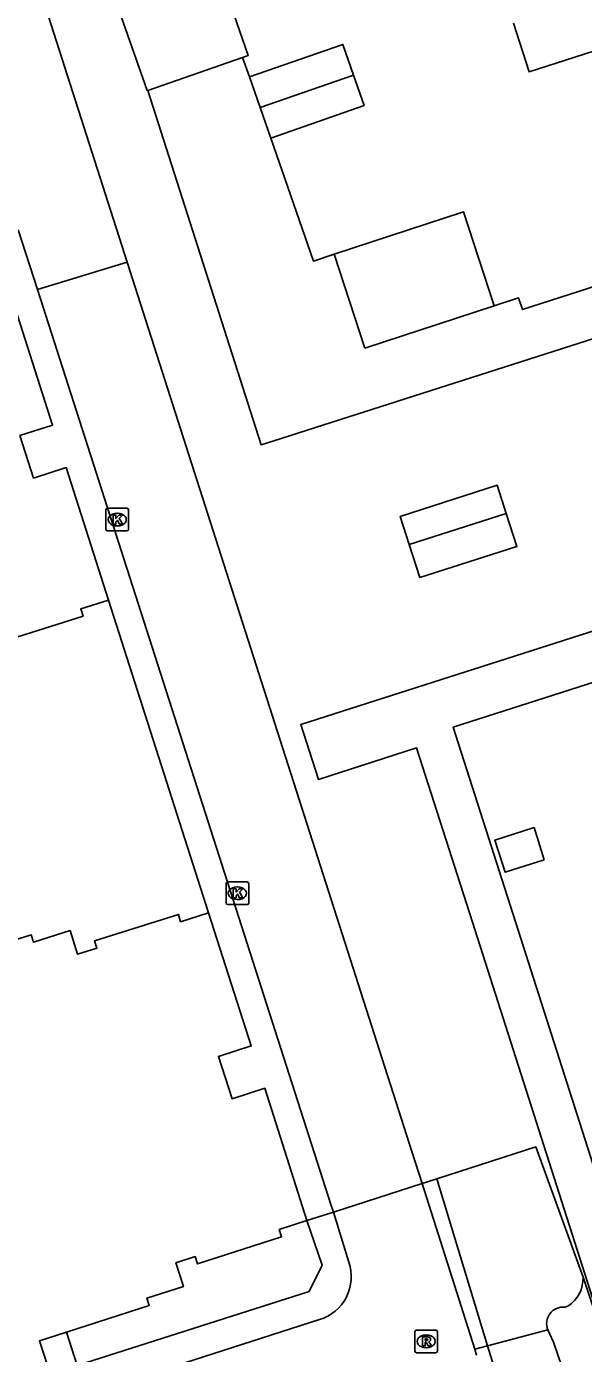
# Model space of a CAD drawing. Extents: x 159718 to 160783, y 383290 to 384030.
# Drawn here: x 160027.7 to 160052.3, y 383620.7 to 383679.3 of the extents above; entities that cross this region are included whole.
import ezdxf

# ---------------------------------------------------------------- set-up
doc = ezdxf.new("R2010")
doc.units = 0
for name, color, linetype in [('IMGEO_Groenvoorziening', 7, 'Continuous'), ('IMGEO_Hek', 7, 'Continuous'), ('IMGEO_Kolk', 7, 'Continuous'), ('IMGEO_Pand', 7, 'Continuous'), ('IMGEO_Rijbaan_lokaal_open', 7, 'Continuous'), ('IMGEO_Rioolput', 7, 'Continuous'), ('IMGEO_Voetpad_open', 7, 'Continuous')]:
    doc.layers.add(name, color=color, linetype=linetype)

msp = doc.modelspace()

# ---------------------------------------------------------------- linework, layer by layer
at = {"layer": 'IMGEO_Groenvoorziening'}
for points in [[(160045.856, 383628.402), (160050.244, 383629.819), (160052.327, 383624.065)], [(160045.21, 383628.194), (160045.496, 383628.286), (160045.856, 383628.402)], [(160045.856, 383628.402), (160048.105, 383621.027)], [(160050.771, 383621.735), (160048.105, 383621.027)], [(160048.105, 383621.027), (160047.535, 383620.876)]]:
    msp.add_lwpolyline(points, dxfattribs=at)
at = {"layer": 'IMGEO_Hek'}
for points in [[(160028.196, 383667.71), (160032.165, 383668.926)], [(160045.856, 383628.402), (160048.105, 383621.027)], [(160048.105, 383621.027), (160048.511, 383619.696)]]:
    msp.add_lwpolyline(points, dxfattribs=at)
at = {"layer": 'IMGEO_Kolk'}
for p, q in [((160031.228, 383657.118), (160031.228, 383657.97)), ((160031.303, 383658.044), (160032.155, 383658.044)), ((160031.716, 383657.824), (160031.741, 383657.824)), ((160032.229, 383657.97), (160032.229, 383657.118)), ((160031.739, 383657.264), (160031.714, 383657.264)), ((160032.155, 383657.044), (160031.303, 383657.044)), ((160036.54, 383640.605), (160036.54, 383641.457)), ((160036.615, 383641.531), (160037.467, 383641.531)), ((160037.541, 383641.457), (160037.541, 383640.605)), ((160037.051, 383640.751), (160037.026, 383640.751)), ((160037.028, 383641.311), (160037.053, 383641.311)), ((160037.467, 383640.531), (160036.615, 383640.531))]:
    msp.add_line(p, q, dxfattribs=at)
for points in [[(160031.228, 383657.118), (160031.228, 383657.97)], [(160031.303, 383658.044), (160032.155, 383658.044)], [(160031.549, 383657.744), (160031.672, 383657.744), (160031.672, 383657.593), (160031.802, 383657.744), (160031.966, 383657.744), (160031.82, 383657.593), (160031.973, 383657.344), (160031.821, 383657.344), (160031.736, 383657.508), (160031.672, 383657.441), (160031.672, 383657.344), (160031.549, 383657.344), (160031.549, 383657.744)], [(160032.229, 383657.97), (160032.229, 383657.118)], [(160032.155, 383657.044), (160031.303, 383657.044)], [(160036.54, 383640.605), (160036.54, 383641.457)], [(160036.615, 383641.531), (160037.467, 383641.531)], [(160037.541, 383641.457), (160037.541, 383640.605)], [(160036.861, 383641.231), (160036.984, 383641.231), (160036.984, 383641.08), (160037.114, 383641.231), (160037.278, 383641.231), (160037.132, 383641.08), (160037.285, 383640.831), (160037.133, 383640.831), (160037.048, 383640.995), (160036.984, 383640.928), (160036.984, 383640.831), (160036.861, 383640.831), (160036.861, 383641.231)], [(160037.467, 383640.531), (160036.615, 383640.531)]]:
    msp.add_lwpolyline(points, dxfattribs=at)
for centre, start, end in [((160031.305, 383657.968), 91.55205, 178.44795), ((160031.305, 383657.968), 91.55205, 178.44795), ((160032.153, 383657.968), 1.55205, 88.44795), ((160032.153, 383657.968), 1.55205, 88.44795), ((160031.305, 383657.12), 181.55205, 268.44795), ((160031.305, 383657.12), 181.55205, 268.44795), ((160032.153, 383657.12), 271.55205, 358.44795), ((160032.153, 383657.12), 271.55205, 358.44795), ((160036.617, 383641.455), 91.55205, 178.44795), ((160036.617, 383641.455), 91.55205, 178.44795), ((160037.465, 383641.455), 1.55205, 88.44795), ((160037.465, 383641.455), 1.55205, 88.44795), ((160036.617, 383640.607), 181.55205, 268.44795), ((160036.617, 383640.607), 181.55205, 268.44795), ((160037.465, 383640.607), 271.55205, 358.44795), ((160037.465, 383640.607), 271.55205, 358.44795)]:
    msp.add_arc(centre, 0.0765, start, end, dxfattribs=at)
for centre, major_axis, ratio, start_param, end_param in [((160031.715, 383657.544), (-0.387, 0.002), 0.722429, 4.712389, 7.853982), ((160031.74, 383657.544), (-0.39, 0.002), 0.717154, 1.570796, 4.712389), ((160037.027, 383641.031), (-0.387, 0.002), 0.722429, 4.712389, 7.853982), ((160037.052, 383641.031), (-0.39, 0.002), 0.717154, 1.570796, 4.712389)]:
    msp.add_ellipse(centre, major_axis=major_axis, ratio=ratio, start_param=start_param, end_param=end_param, dxfattribs=at)
at = {"layer": 'IMGEO_Pand'}
for points in [[(160036.135, 383681.263), (160036.378, 383681.348), (160037.523, 383678.064), (160037.27, 383677.976)], [(160033.078, 383676.514), (160033.055, 383676.506), (160031.909, 383679.789)], [(160049.251, 383679.491), (160049.938, 383677.343), (160053.983, 383678.637), (160054.546, 383676.877), (160054.852, 383675.922)], [(160037.572, 383677.109), (160041.698, 383678.548), (160042.17, 383677.196)], [(160037.27, 383677.976), (160033.078, 383676.514)], [(160038.044, 383675.757), (160037.572, 383677.109)], [(160038.044, 383675.757), (160042.17, 383677.196)], [(160042.17, 383677.196), (160042.641, 383675.844), (160038.516, 383674.405)], [(160038.516, 383674.405), (160038.044, 383675.757)], [(160041.326, 383669.276), (160047.042, 383671.144), (160048.398, 383666.994)], [(160048.398, 383666.994), (160042.682, 383665.127), (160041.326, 383669.276)], [(160026.989, 383667.585), (160028.867, 383661.724), (160027.422, 383661.259), (160028.026, 383659.38), (160029.47, 383659.844), (160031.342, 383653.983)], [(160044.638, 383656.448), (160044.241, 383657.687), (160048.533, 383659.06), (160048.93, 383657.82)], [(160048.93, 383657.82), (160049.398, 383656.359), (160045.106, 383654.985), (160044.638, 383656.448)], [(160044.638, 383656.448), (160048.93, 383657.82)], [(160031.342, 383653.983), (160030.118, 383653.598), (160030.22, 383653.275), (160026.517, 383652.111)], [(160050.613, 383642.512), (160048.885, 383641.959), (160048.43, 383643.382), (160050.158, 383643.935), (160050.613, 383642.512)], [(160024.222, 383638.023), (160027.926, 383639.189), (160028.027, 383638.867), (160029.643, 383639.376), (160029.972, 383638.332), (160030.827, 383638.602), (160030.727, 383638.925), (160034.43, 383640.091), (160034.532, 383639.769), (160035.767, 383640.158)], [(160035.767, 383640.158), (160037.651, 383634.285), (160036.204, 383633.82), (160036.805, 383631.949), (160038.25, 383632.414), (160040.116, 383626.558)], [(160040.116, 383626.558), (160038.889, 383626.163), (160038.992, 383625.84), (160035.282, 383624.647), (160035.177, 383624.97), (160034.32, 383624.694), (160034.655, 383623.648), (160033.038, 383623.127), (160033.142, 383622.803), (160029.486, 383621.628)], [(160029.486, 383621.628), (160028.29, 383621.244), (160028.64, 383620.149)]]:
    msp.add_lwpolyline(points, dxfattribs=at)
at = {"layer": 'IMGEO_Rijbaan_lokaal_open'}
for points in [[(160027.842, 383682.419), (160032.165, 383668.926)], [(160027.345, 383670.36), (160028.196, 383667.71)], [(160028.196, 383667.71), (160032.165, 383668.926)], [(160032.165, 383668.926), (160044.76, 383629.609), (160045.21, 383628.194)], [(160041.284, 383626.933), (160041.192, 383627.233), (160028.196, 383667.71)], [(160045.21, 383628.194), (160041.284, 383626.933)], [(160047.535, 383620.876), (160045.21, 383628.194)], [(160041.964, 383624.725), (160041.284, 383626.933)], [(160000.301, 383609.475), (160005.91, 383611.254), (160008.806, 383611.689), (160015.315, 383612.96), (160021.313, 383614.883), (160028.303, 383618.217), (160040.669, 383622.185)], [(160047.617, 383620.617), (160047.535, 383620.876)]]:
    msp.add_lwpolyline(points, dxfattribs=at)
msp.add_arc((160040.104, 383624.073), 1.971, 286.65137, 19.31979, dxfattribs=at)
at = {"layer": 'IMGEO_Rioolput'}
for p, q in [((160044.888, 383620.795), (160044.888, 383621.647)), ((160044.963, 383621.721), (160045.815, 383621.721)), ((160045.376, 383621.501), (160045.401, 383621.501)), ((160045.889, 383621.647), (160045.889, 383620.795)), ((160045.399, 383620.941), (160045.374, 383620.941)), ((160045.815, 383620.721), (160044.963, 383620.721))]:
    msp.add_line(p, q, dxfattribs=at)
for points in [[(160044.888, 383620.795), (160044.888, 383621.647)], [(160044.963, 383621.721), (160045.815, 383621.721)], [(160045.477, 383621.419), (160045.225, 383621.421), (160045.225, 383621.021)], [(160045.889, 383621.647), (160045.889, 383620.795)], [(160045.225, 383621.021), (160045.349, 383621.021), (160045.349, 383621.183), (160045.36, 383621.183)], [(160045.403, 383621.34), (160045.349, 383621.34), (160045.349, 383621.259)], [(160045.349, 383621.259), (160045.401, 383621.259)], [(160045.407, 383621.154), (160045.478, 383621.021), (160045.618, 383621.021), (160045.553, 383621.147)], [(160045.815, 383620.721), (160044.963, 383620.721)]]:
    msp.add_lwpolyline(points, dxfattribs=at)
for centre, radius, start, end in [((160044.965, 383621.645), 0.0765, 91.55205, 178.44795), ((160044.965, 383621.645), 0.0765, 91.55205, 178.44795), ((160045.476, 383621.309), 0.109, 350.36119, 89.41601), ((160045.813, 383621.645), 0.0765, 1.55205, 88.44795), ((160045.813, 383621.645), 0.0765, 1.55205, 88.44795), ((160044.965, 383620.797), 0.0765, 181.55205, 268.44795), ((160044.965, 383620.797), 0.0765, 181.55205, 268.44795), ((160045.359, 383621.13), 0.0533, 26.02933, 88.69889), ((160045.385, 383621.448), 0.19, 274.7715, 282.96867), ((160045.409, 383621.244), 0.0964, 77.00612, 93.18647), ((160045.423, 383621.301), 0.0378, 276.66336, 79.67722), ((160045.474, 383621.309), 0.112, 277.58423, 350.98172), ((160045.458, 383621.094), 0.108, 29.51342, 73.79051), ((160045.813, 383620.797), 0.0765, 271.55205, 358.44795), ((160045.813, 383620.797), 0.0765, 271.55205, 358.44795)]:
    msp.add_arc(centre, radius, start, end, dxfattribs=at)
for centre, major_axis, ratio, start_param, end_param in [((160045.375, 383621.221), (-0.387, 0.002), 0.722429, 4.712389, 7.853982), ((160045.4, 383621.221), (-0.39, 0.002), 0.717154, 1.570796, 4.712389)]:
    msp.add_ellipse(centre, major_axis=major_axis, ratio=ratio, start_param=start_param, end_param=end_param, dxfattribs=at)
at = {"layer": 'IMGEO_Voetpad_open'}
for points in [[(160037.572, 383677.109), (160037.27, 383677.976)], [(160033.078, 383676.514), (160038.09, 383660.85), (160038.652, 383661.03), (160054.32, 383666.043)], [(160041.326, 383669.276), (160040.406, 383668.975), (160038.516, 383674.405)], [(160054.606, 383668.418), (160049.643, 383666.828), (160049.477, 383667.346), (160048.398, 383666.994)], [(160058.051, 383654.315), (160039.846, 383648.488), (160040.623, 383646.059), (160044.967, 383647.45), (160047.431, 383639.75), (160053.304, 383621.4), (160055.033, 383621.974), (160049.455, 383639.401), (160046.584, 383648.371), (160062.111, 383653.341)], [(160035.767, 383640.158), (160031.342, 383653.983)], [(160041.284, 383626.933), (160040.116, 383626.558)], [(160040.116, 383626.558), (160040.786, 383624.585), (160040.212, 383623.433), (160029.955, 383620.149), (160029.486, 383621.628)], [(160052.327, 383624.065), (160054.849, 383616.477)], [(160051.655, 383622.783), (160051.514, 383622.737)], [(160050.771, 383621.735), (160051.017, 383621.182), (160052.155, 383617.879)]]:
    msp.add_lwpolyline(points, dxfattribs=at)
for centre, radius, start, end in [((160050.891, 383624.001), 1.438, 302.10814, 2.56652), ((160051.444, 383622.013), 0.728, 84.45239, 202.43249)]:
    msp.add_arc(centre, radius, start, end, dxfattribs=at)

doc.saveas('drawing.dxf')
